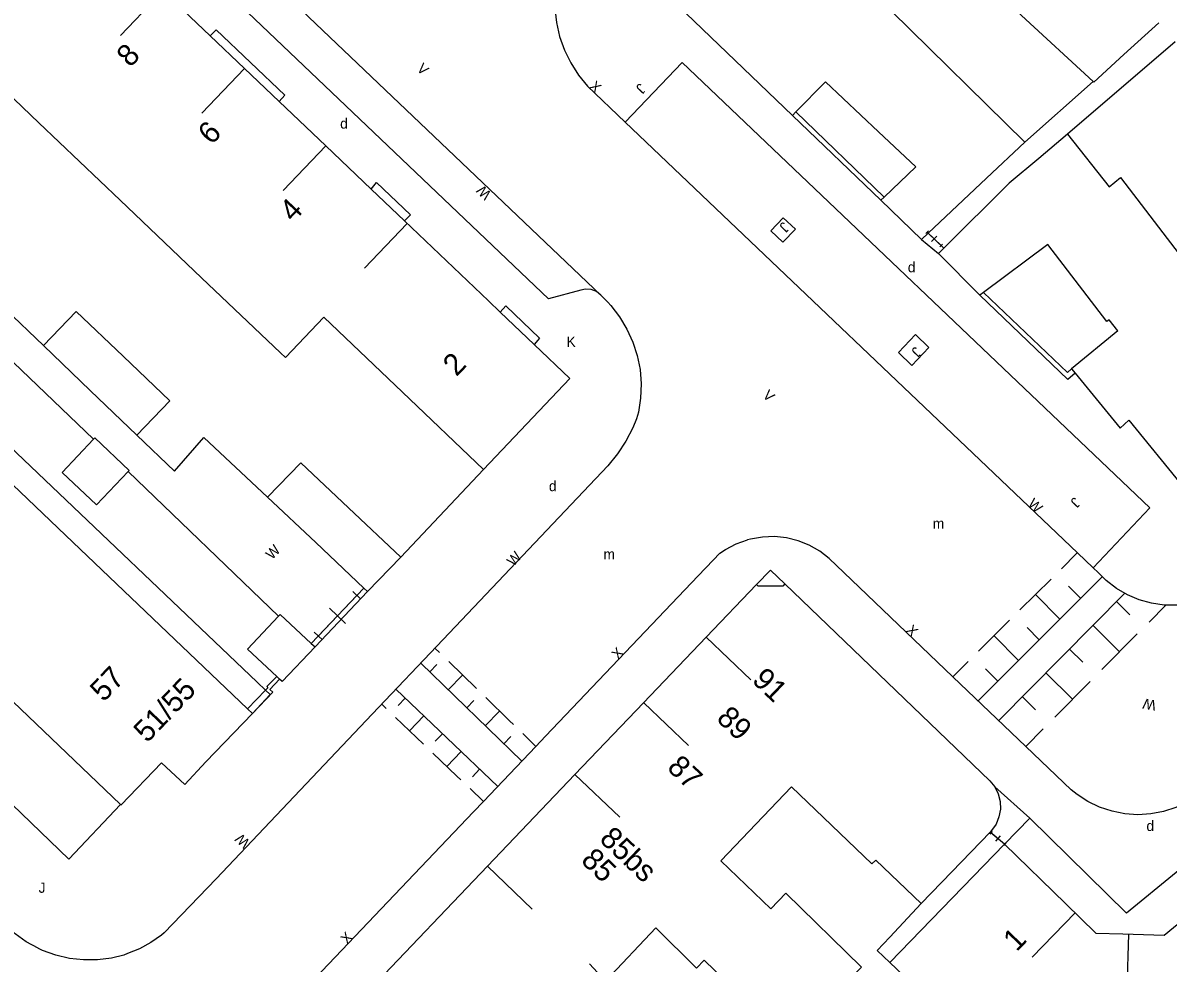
# Model space of a CAD drawing. Extents: x 134999 to 136502, y 457398 to 459002.
# Drawn here: x 135242.1 to 135297.7, y 458082.9 to 458128.5 of the extents above; entities that cross this region are included whole.
import ezdxf

# ---------------------------------------------------------------- set-up
doc = ezdxf.new("R2010")
doc.units = 0
for name, color, linetype in [('RI_DGTB_15', 7, 'Continuous'), ('RI_DGTB_2', 7, 'Continuous'), ('RI_DGTB_23', 7, 'Continuous'), ('RI_DGTB_29', 7, 'Continuous'), ('RI_DGTB_30', 7, 'Continuous'), ('RI_DGTB_31', 7, 'Continuous'), ('RI_DGTB_35', 7, 'Continuous'), ('RI_DGTB_36', 7, 'Continuous'), ('RI_DGTB_4', 7, 'Continuous'), ('RI_DGTB_43', 7, 'Continuous'), ('RI_DGTB_48', 7, 'Continuous'), ('RI_DGTB_5', 7, 'Continuous'), ('RI_DGTB_53', 7, 'Continuous'), ('RI_DGTB_54', 7, 'Continuous'), ('RI_DGTB_6', 7, 'Continuous'), ('RI_DGTB_7', 7, 'Continuous')]:
    doc.layers.add(name, color=color, linetype=linetype)

msp = doc.modelspace()

# ---------------------------------------------------------------- linework, layer by layer
at = {"layer": 'RI_DGTB_15'}
for p, q in [((135248.901, 458130.076), (135246.832, 458127.905)), ((135252.847, 458126.315), (135250.778, 458124.144)), ((135256.793, 458122.554), (135254.724, 458120.383)), ((135260.739, 458118.793), (135258.67, 458116.622)), ((135275.25, 458098.711), (135277.42, 458096.639)), ((135272.216, 458095.535), (135274.386, 458093.463)), ((135268.884, 458092.048), (135271.054, 458089.976)), ((135264.633, 458087.598), (135266.803, 458085.526)), ((135293.152, 458085.334), (135291.058, 458083.187)), ((135295.736, 458084.313), (135295.652, 458081.315))]:
    msp.add_line(p, q, dxfattribs=at)
at = {"layer": 'RI_DGTB_2'}
for p, q in [((135238.927, 458127.438), (135242.874, 458123.678)), ((135242.874, 458123.678), (135246.822, 458119.919)), ((135246.822, 458119.919), (135250.769, 458116.159)), ((135264.685, 458115.032), (135260.613, 458118.913)), ((135250.769, 458116.159), (135254.591, 458112.519)), ((135236.246, 458111.207), (135244.167, 458103.659)), ((135260.512, 458110.602), (135264.441, 458106.851)), ((135244.167, 458103.659), (135253.001, 458095.241)), ((135246.835, 458090.605), (135238.951, 458098.121)), ((135253.001, 458095.241), (135253.233, 458095.019))]:
    msp.add_line(p, q, dxfattribs=at)
for points in [[(135251.192, 458127.892), (135248.901, 458130.076)], [(135252.847, 458126.315), (135251.192, 458127.892)], [(135254.531, 458124.71), (135252.847, 458126.315)], [(135256.793, 458122.554), (135254.531, 458124.71)], [(135258.991, 458120.459), (135256.793, 458122.554)], [(135260.613, 458118.913), (135258.991, 458120.459)], [(135265.257, 458114.487), (135264.685, 458115.032)], [(135266.896, 458112.925), (135265.257, 458114.487)], [(135260.512, 458110.602), (135256.701, 458114.241), (135254.841, 458112.281), (135254.591, 458112.519)], [(135264.441, 458106.851), (135268.631, 458111.271), (135266.896, 458112.925)], [(135246.835, 458090.605), (135246.861, 458090.581), (135248.83, 458092.619), (135249.95, 458091.57), (135250.975, 458092.66), (135253.233, 458095.019)]]:
    msp.add_lwpolyline(points, dxfattribs=at)
at = {"layer": 'RI_DGTB_23'}
for p, q in [((135285.692, 458118.011), (135286.517, 458117.339)), ((135256.271, 458098.241), (135258.821, 458100.931)), ((135289.249, 458091.454), (135290.959, 458089.929))]:
    msp.add_line(p, q, dxfattribs=at)
at = {"layer": 'RI_DGTB_31'}
for p, q in [((135292.482, 458102.038), (135293.236, 458102.789)), ((135288.437, 458095.633), (135294.452, 458101.62)), ((135290.471, 458100.036), (135291.979, 458101.538)), ((135293.42, 458100.593), (135292.825, 458101.191)), ((135295.545, 458100.83), (135289.445, 458094.675)), ((135292.414, 458099.592), (135291.225, 458100.787)), ((135295.159, 458100.441), (135295.804, 458099.802)), ((135297.552, 458100.276), (135296.735, 458099.451)), ((135288.46, 458098.034), (135289.968, 458099.536)), ((135291.409, 458098.591), (135290.814, 458099.189)), ((135294.016, 458099.288), (135295.306, 458098.01)), ((135296.163, 458098.875), (135294.449, 458097.145)), ((135290.403, 458097.59), (135289.214, 458098.785)), ((135262.088, 458098.184), (135262.312, 458097.966)), ((135292.874, 458098.135), (135293.519, 458097.496)), ((135261.401, 458097.459), (135266.301, 458092.695)), ((135261.84, 458097.031), (135262.188, 458097.39)), ((135262.761, 458097.53), (135264.106, 458096.223)), ((135287.218, 458096.798), (135287.957, 458097.534)), ((135262.736, 458096.16), (135263.433, 458096.877)), ((135289.398, 458096.589), (135288.803, 458097.187)), ((135291.731, 458096.982), (135293.021, 458095.703)), ((135265.134, 458091.469), (135260.196, 458096.188)), ((135293.878, 458096.568), (135292.164, 458094.838)), ((135260.644, 458095.76), (135260.299, 458095.398)), ((135263.633, 458095.288), (135263.981, 458095.646)), ((135290.588, 458095.829), (135291.233, 458095.189)), ((135259.728, 458095.253), (135259.508, 458095.463)), ((135264.53, 458094.416), (135265.227, 458095.133)), ((135261.534, 458093.526), (135260.179, 458094.821)), ((135261.548, 458094.896), (135260.857, 458094.173)), ((135262.451, 458094.033), (135262.105, 458093.671)), ((135265.426, 458093.545), (135265.775, 458093.903)), ((135266.347, 458094.044), (135266.99, 458093.419)), ((135291.592, 458094.262), (135290.754, 458093.416)), ((135263.354, 458093.17), (135262.663, 458092.447)), ((135264.258, 458092.306), (135263.912, 458091.945))]:
    msp.add_line(p, q, dxfattribs=at)
msp.add_lwpolyline([(135278.382, 458118.434), (135278.968, 458117.875), (135279.575, 458118.512), (135278.989, 458119.071)], close=True, dxfattribs=at)
for points in [[(135284.573, 458112.522), (135285.223, 458111.902), (135286.058, 458112.777), (135285.408, 458113.397), (135284.573, 458112.522)], [(135264.554, 458095.787), (135265.71, 458094.663)], [(135265.71, 458094.663), (135265.899, 458094.479)], [(135263.153, 458091.978), (135261.986, 458093.094)], [(135263.341, 458091.799), (135263.153, 458091.978)], [(135264.445, 458090.746), (135263.793, 458091.368)]]:
    msp.add_lwpolyline(points, dxfattribs=at)
at = {"layer": 'RI_DGTB_4'}
for p, q in [((135279.43, 458124.029), (135273.878, 458129.369)), ((135281.034, 458125.661), (135279.6, 458124.202)), ((135279.6, 458124.202), (135279.43, 458124.029)), ((135295.214, 458113.578), (135292.976, 458111.74)), ((135292.976, 458111.74), (135293.145, 458111.533)), ((135293.145, 458111.533), (135295.327, 458108.861)), ((135295.327, 458108.861), (135295.754, 458109.253)), ((135295.754, 458109.253), (135298.398, 458106.003)), ((135277.697, 458101.273), (135275.25, 458098.711)), ((135275.25, 458098.711), (135272.215, 458095.535)), ((135272.215, 458095.535), (135268.884, 458092.048)), ((135268.884, 458092.048), (135264.633, 458087.598)), ((135289.029, 458089.253), (135287.166, 458087.327)), ((135289.726, 458088.675), (135284.161, 458082.925)), ((135289.726, 458088.675), (135292.686, 458085.789)), ((135264.633, 458087.598), (135258.32, 458080.991)), ((135287.166, 458087.327), (135285.678, 458085.789))]:
    msp.add_line(p, q, dxfattribs=at)
for points in [[(135277.697, 458101.273), (135278.366, 458101.973), (135279.065, 458101.301)], [(135279.065, 458101.301), (135278.963, 458101.187), (135277.776, 458101.191), (135277.697, 458101.273)], [(135279.065, 458101.301), (135289.015, 458091.753), (135289.249, 458091.454)], [(135289.249, 458091.454), (135289.416, 458091.114), (135289.508, 458090.745), (135289.52, 458090.366), (135289.454, 458089.993), (135289.31, 458089.641), (135289.096, 458089.328), (135289.029, 458089.253)], [(135292.686, 458085.789), (135294.154, 458084.358), (135295.469, 458084.321)], [(135295.469, 458084.321), (135297.464, 458084.264), (135298.372, 458084.999)]]:
    msp.add_lwpolyline(points, dxfattribs=at)
at = {"layer": 'RI_DGTB_48'}
for p, q in [((135285.905, 458118.301), (135286.035, 458118.437)), ((135285.97, 458118.369), (135286.648, 458117.718)), ((135286.179, 458117.908), (135286.439, 458118.179)), ((135286.583, 458117.65), (135286.713, 458117.786)), ((135256.089, 458098.412), (135258.639, 458101.102)), ((135256.433, 458098.775), (135258.295, 458100.74)), ((135258.492, 458100.553), (135258.099, 458100.926)), ((135257.756, 458099.385), (135256.971, 458100.129)), ((135256.63, 458098.589), (135256.236, 458098.961)), ((135289.117, 458089.291), (135289.007, 458089.159)), ((135289.726, 458088.675), (135289.029, 458089.253)), ((135289.726, 458088.675), (135289.062, 458089.225)), ((135289.504, 458089.083), (135289.284, 458088.817)), ((135289.781, 458088.741), (135289.671, 458088.609))]:
    msp.add_line(p, q, dxfattribs=at)
msp.add_lwpolyline([(135286.02, 458118.321), (135286.776, 458117.595)], dxfattribs=at)
at = {"layer": 'RI_DGTB_5'}
for p, q in [((135295.518, 458126.988), (135297.211, 458128.531)), ((135292.785, 458123.117), (135291.391, 458121.945)), ((135288.844, 458120.983), (135290.71, 458122.742)), ((135291.391, 458121.945), (135289.956, 458120.738))]:
    msp.add_line(p, q, dxfattribs=at)
for points in [[(135294.029, 458125.671), (135287.072, 458132.097), (135285.549, 458130.493)], [(135290.71, 458122.742), (135284.231, 458129.105), (135285.549, 458130.493)], [(135295.518, 458126.988), (135294.051, 458125.651), (135294.029, 458125.671)], [(135281.034, 458125.661), (135283.606, 458123.244)], [(135292.785, 458123.117), (135294.797, 458120.574), (135295.351, 458121.021), (135298.41, 458117.023), (135298.293, 458116.929), (135298.73, 458116.357), (135300.469, 458117.757)], [(135295.214, 458113.578), (135294.801, 458114.12), (135294.684, 458114.026), (135291.829, 458117.762)], [(135285.678, 458085.789), (135283.475, 458087.903), (135283.291, 458087.711), (135279.39, 458091.454), (135278.013, 458090.015)], [(135278.391, 458085.541), (135275.96, 458087.871), (135278.013, 458090.015)], [(135276.197, 458082.023), (135275.15, 458083.043), (135274.781, 458082.651), (135272.808, 458084.606), (135270.362, 458082.021), (135269.583, 458082.871)], [(135284.161, 458082.925), (135286.847, 458080.372), (135283.971, 458077.331)]]:
    msp.add_lwpolyline(points, dxfattribs=at)
at = {"layer": 'RI_DGTB_53'}
for p, q in [((135239.835, 458115.987), (135243.101, 458112.861)), ((135245.516, 458108.317), (135239.391, 458114.191)), ((135254.504, 458099.739), (135247.201, 458106.751)), ((135260.431, 458102.601), (135264.441, 458106.851))]:
    msp.add_line(p, q, dxfattribs=at)
for points in [[(135270.142, 458115.317), (135269.924, 458115.484), (135269.668, 458115.583), (135269.394, 458115.603), (135269.162, 458115.557), (135267.602, 458115.127), (135231.622, 458149.407), (135232.012, 458150.997), (135232.035, 458151.271), (135231.978, 458151.539), (135231.846, 458151.78), (135231.672, 458151.957)], [(135242.807, 458141.351), (135270.142, 458115.317)], [(135271.326, 458123.704), (135293.257, 458102.81)], [(135270.142, 458115.317), (135270.472, 458114.977), (135270.629, 458114.804), (135271.051, 458114.257), (135271.407, 458113.665), (135271.693, 458113.036), (135271.904, 458112.377), (135272.038, 458111.699), (135272.092, 458111.011), (135272.067, 458110.32), (135271.962, 458109.637), (135271.862, 458109.307), (135271.69, 458108.879), (135271.355, 458108.223), (135270.95, 458107.606), (135270.482, 458107.037), (135262.493, 458098.611)], [(135246.835, 458090.605), (135244.331, 458087.941), (135236.521, 458095.471), (135228.631, 458102.941), (135220.751, 458110.561), (135223.188, 458113.148)], [(135247.631, 458108.521), (135249.451, 458106.771), (135250.871, 458108.411), (135253.971, 458105.511)], [(135275.584, 458102.445), (135275.919, 458102.797), (135276.191, 458102.977), (135276.709, 458103.244), (135277.259, 458103.439)], [(135293.257, 458102.81), (135294.016, 458102.086)], [(135262.493, 458098.611), (135259.048, 458094.977)], [(135259.048, 458094.977), (135251.482, 458086.997), (135248.952, 458084.377), (135248.819, 458084.264), (135248.31, 458083.896), (135247.758, 458083.595), (135247.172, 458083.367), (135247.002, 458083.287), (135246.39, 458083.14), (135245.714, 458083.057), (135245.032, 458083.054), (135244.356, 458083.13), (135243.692, 458083.285), (135243.052, 458083.517), (135242.862, 458083.617), (135242.842, 458083.626), (135242.264, 458083.937), (135241.728, 458084.316), (135241.242, 458084.757)]]:
    msp.add_lwpolyline(points, dxfattribs=at)
at = {"layer": 'RI_DGTB_54'}
for p, q in [((135298.006, 458127.605), (135292.785, 458123.117)), ((135290.71, 458122.742), (135294.029, 458125.671)), ((135275.584, 458102.445), (135274.868, 458101.693)), ((135266.99, 458093.419), (135264.445, 458090.746))]:
    msp.add_line(p, q, dxfattribs=at)
for points in [[(135290.706, 458155.118), (135269.218, 458132.576), (135268.955, 458132.283), (135268.599, 458131.79), (135268.311, 458131.254), (135268.096, 458130.685), (135267.958, 458130.093), (135267.898, 458129.488), (135267.906, 458129.235), (135267.983, 458128.542), (135268.139, 458127.861), (135268.372, 458127.204), (135268.678, 458126.577), (135269.054, 458125.989), (135269.495, 458125.448), (135271.326, 458123.704)], [(135294.016, 458102.086), (135296.766, 458104.989), (135274.082, 458126.605), (135271.326, 458123.704)], [(135279.43, 458124.029), (135283.718, 458119.917)], [(135279.6, 458124.202), (135283.879, 458120.07)], [(135293.145, 458111.533), (135292.791, 458111.226), (135288.531, 458115.303)], [(135292.976, 458111.74), (135292.773, 458111.557), (135288.707, 458115.435)], [(135308.314, 458107.212), (135301.132, 458101.417), (135300.585, 458101.044), (135299.997, 458100.739), (135299.377, 458100.508), (135298.733, 458100.353), (135298.076, 458100.276), (135297.552, 458100.276)], [(135281.929, 458101.858), (135281.223, 458102.533), (135280.76, 458102.888), (135280.252, 458103.176), (135279.71, 458103.392), (135279.143, 458103.532), (135278.563, 458103.593), (135277.979, 458103.575), (135277.404, 458103.477), (135277.259, 458103.439)], [(135274.868, 458101.693), (135267.459, 458093.912)], [(135287.219, 458096.798), (135281.929, 458101.858)], [(135312.511, 458101.838), (135299.633, 458091.458), (135299.146, 458091.055), (135298.613, 458090.717), (135298.041, 458090.449), (135297.44, 458090.255), (135296.819, 458090.139), (135296.188, 458090.102), (135295.558, 458090.145), (135294.939, 458090.267), (135294.339, 458090.466), (135293.77, 458090.74), (135293.24, 458091.083), (135292.957, 458091.309), (135290.754, 458093.416)], [(135297.552, 458100.276), (135297.476, 458100.276), (135296.861, 458100.363), (135296.262, 458100.529), (135295.689, 458100.77), (135295.152, 458101.082), (135294.659, 458101.461), (135294.267, 458101.847), (135294.016, 458102.086)], [(135254.556, 458096.677), (135254.072, 458096.182), (135254.221, 458096.051), (135253.233, 458095.019)], [(135254.412, 458096.813), (135253.926, 458096.315), (135253.981, 458096.261), (135253.873, 458096.149)], [(135290.754, 458093.416), (135287.219, 458096.798)], [(135253.873, 458096.149), (135253.001, 458095.241)], [(135307.641, 458095.045), (135298.054, 458087.305), (135295.634, 458085.329), (135290.959, 458089.929)], [(135267.459, 458093.912), (135266.99, 458093.419)], [(135264.445, 458090.746), (135263.961, 458090.238)], [(135263.961, 458090.238), (135255.976, 458081.851)], [(135290.959, 458089.929), (135289.726, 458088.675)], [(135284.161, 458082.925), (135283.549, 458083.519), (135284.164, 458084.154), (135285.678, 458085.789)]]:
    msp.add_lwpolyline(points, dxfattribs=at)
at = {"layer": 'RI_DGTB_6'}
for p, q in [((135283.718, 458119.917), (135285.692, 458118.011)), ((135254.556, 458096.677), (135254.412, 458096.813))]:
    msp.add_line(p, q, dxfattribs=at)
for points in [[(135283.606, 458123.244), (135285.424, 458121.537)], [(135283.879, 458120.07), (135285.424, 458121.537)], [(135288.844, 458120.983), (135286.02, 458118.321)], [(135286.776, 458117.595), (135289.956, 458120.738)], [(135283.718, 458119.917), (135283.879, 458120.07)], [(135286.02, 458118.321), (135285.692, 458118.011)], [(135291.829, 458117.762), (135288.707, 458115.435)], [(135286.517, 458117.339), (135286.776, 458117.595)], [(135288.531, 458115.303), (135286.517, 458117.339)], [(135288.707, 458115.435), (135288.531, 458115.303)], [(135246.956, 458112.351), (135244.691, 458114.521), (135243.101, 458112.861)], [(135243.101, 458112.861), (135245.366, 458110.691)], [(135247.631, 458108.521), (135249.221, 458110.181), (135246.956, 458112.351)], [(135245.366, 458110.691), (135247.631, 458108.521)], [(135245.516, 458108.317), (135244.001, 458106.711), (135245.671, 458105.131), (135247.201, 458106.751)], [(135247.201, 458106.751), (135247.251, 458106.801), (135245.581, 458108.386), (135245.516, 458108.317)], [(135257.898, 458104.993), (135255.581, 458107.181), (135253.971, 458105.511)], [(135253.971, 458105.511), (135256.305, 458103.306)], [(135260.431, 458102.601), (135257.898, 458104.993)], [(135256.305, 458103.306), (135258.639, 458101.102)], [(135260.431, 458102.601), (135258.821, 458100.931)], [(135258.821, 458100.931), (135258.639, 458101.102)], [(135254.504, 458099.739), (135252.991, 458098.141), (135254.412, 458096.813)], [(135256.089, 458098.412), (135254.581, 458099.821), (135254.504, 458099.739)], [(135256.089, 458098.412), (135256.271, 458098.241)], [(135256.271, 458098.241), (135254.681, 458096.561), (135254.556, 458096.677)], [(135278.391, 458085.541), (135279.121, 458086.295), (135282.788, 458082.704), (135280.737, 458080.609)]]:
    msp.add_lwpolyline(points, dxfattribs=at)
at = {"layer": 'RI_DGTB_7'}
for points in [[(135251.192, 458127.892), (135251.481, 458128.191), (135254.811, 458125.021), (135254.531, 458124.71)], [(135258.991, 458120.459), (135259.261, 458120.771), (135260.901, 458119.211), (135260.613, 458118.913)], [(135228.361, 458118.721), (135227.871, 458119.221), (135228.401, 458119.791), (135229.121, 458119.101), (135229.411, 458119.441), (135253.471, 458096.531), (135253.873, 458096.149)], [(135265.257, 458114.487), (135265.531, 458114.791), (135267.161, 458113.231), (135266.896, 458112.925)], [(135253.873, 458096.149), (135254.096, 458095.938), (135253.233, 458095.019)]]:
    msp.add_lwpolyline(points, dxfattribs=at)

# ---------------------------------------------------------------- texts
at = {"layer": 'RI_DGTB_29'}
for p in [(135257.491, 458123.392), (135267.62, 458105.8)]:
    msp.add_text('d', height=0.5, rotation=359.9997, dxfattribs=at).set_placement(p)
for height, p in [(0.5, (135285.032, 458116.422)), (0.499, (135296.609, 458089.312))]:
    msp.add_text('d', height=height, dxfattribs=at).set_placement(p)
at = {"layer": 'RI_DGTB_30'}
for s, height, rotation, p in [('V', 0.499, 316.4321, (135261.177, 458126.252)), ('X', 0.499, 316.4321, (135269.548, 458125.398)), ('W', 0.5, 134.9989, (135264.863, 458120.241)), ('K', 0.5, 359.9997, (135268.471, 458112.802)), ('V', 0.499, 316.4321, (135277.957, 458110.404)), ('W', 0.499, 316.4321, (135290.817, 458105.135)), ('W', 0.5, 46.273, (135254.19, 458102.447)), ('W', 0.5, 47.7262, (135265.904, 458102.122)), ('X', 0.499, 314.724, (135284.909, 458099.018)), ('X', 0.5, 46.3604, (135270.972, 458097.602)), ('W', 0.5, 169.8742, (135297.108, 458095.639)), ('W', 0.499, 136.9079, (135253.15, 458088.797)), ('X', 0.5, 46.3604, (135257.825, 458083.793))]:
    msp.add_text(s, height=height, rotation=rotation, dxfattribs=at).set_placement(p)
at = {"layer": 'RI_DGTB_31'}
for height, rotation, p in [(0.499, 226.3443, (135272.021, 458125.622)), (0.499, 226.3443, (135278.982, 458118.898)), (0.499, 226.3443, (135285.386, 458112.842)), (0.499, 226.3443, (135293.106, 458105.538)), (0.5, 359.9997, (135242.861, 458086.312))]:
    msp.add_text('J', height=height, rotation=rotation, dxfattribs=at).set_placement(p)
at = {"layer": 'RI_DGTB_35'}
for s, rotation, p in [('2', 46.384, (135263.136, 458111.329)), ('51/55', 46.3701, (135248.131, 458093.552)), ('91', 316.3014, (135277.42, 458096.572)), ('85', 316.3099, (135269.124, 458087.826)), ('1', 45.7079, (135290.307, 458083.424))]:
    msp.add_text(s, height=1.054, rotation=rotation, dxfattribs=at).set_placement(p)
at = {"layer": 'RI_DGTB_36'}
for s, rotation, p in [('8', 46.384, (135247.305, 458126.324)), ('6', 46.384, (135251.252, 458122.564)), ('4', 46.384, (135255.209, 458118.815)), ('57', 46.3701, (135246.018, 458095.533)), ('89', 316.3099, (135275.698, 458094.713)), ('87', 316.3099, (135273.301, 458092.328)), ('85bs', 316.3099, (135270.02, 458088.859))]:
    msp.add_text(s, height=1.054, rotation=rotation, dxfattribs=at).set_placement(p)
at = {"layer": 'RI_DGTB_43'}
for p in [(135286.24, 458103.98), (135270.265, 458102.49)]:
    msp.add_text('m', height=0.5, dxfattribs=at).set_placement(p)

doc.saveas('drawing.dxf')
